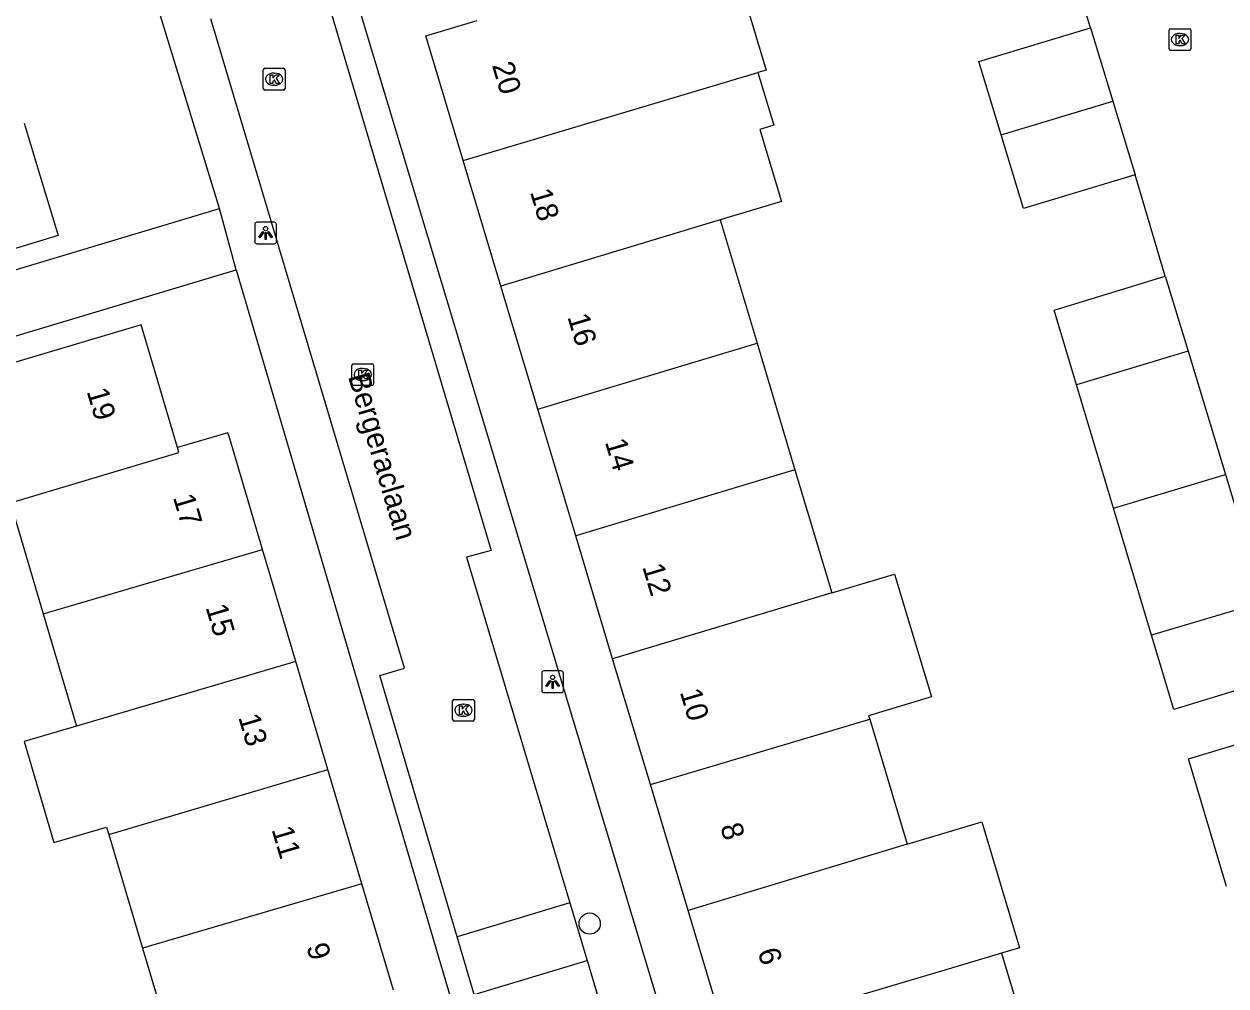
# Model space of a CAD drawing. Extents: x 157767 to 159171, y 387842 to 389425.
# Drawn here: x 158530.3 to 158585.7, y 388530 to 388574.3 of the extents above; entities that cross this region are included whole.
import ezdxf

# ---------------------------------------------------------------- set-up
doc = ezdxf.new("R2010")
doc.units = 0
for name, color, linetype in [('IMGEO_Boom', 7, 'Continuous'), ('IMGEO_Kolk', 7, 'Continuous'), ('IMGEO_Lichtpunt', 7, 'Continuous'), ('IMGEO_Openbare_ruimte_label', 7, 'Continuous'), ('IMGEO_Pand', 7, 'Continuous'), ('IMGEO_Pand_nummerreeks', 7, 'Continuous'), ('IMGEO_Rijbaan_lokaal_open', 7, 'Continuous'), ('IMGEO_Voetpad_open', 7, 'Continuous')]:
    doc.layers.add(name, color=color, linetype=linetype)

msp = doc.modelspace()

# ---------------------------------------------------------------- linework, layer by layer
at = {"layer": 'IMGEO_Boom'}
msp.add_circle((158556.384, 388532.874), 0.489, dxfattribs=at)
at = {"layer": 'IMGEO_Kolk'}
for p, q in [((158583.077, 388573.185), (158583.077, 388574.037)), ((158583.152, 388574.111), (158584.004, 388574.111)), ((158584.078, 388574.037), (158584.078, 388573.185)), ((158583.565, 388573.891), (158583.59, 388573.891)), ((158584.004, 388573.111), (158583.152, 388573.111)), ((158583.588, 388573.331), (158583.563, 388573.331)), ((158541.427, 388572.284), (158542.279, 388572.284)), ((158541.352, 388571.358), (158541.352, 388572.21)), ((158541.84, 388572.064), (158541.865, 388572.064)), ((158542.353, 388572.21), (158542.353, 388571.358)), ((158542.279, 388571.284), (158541.427, 388571.284)), ((158541.863, 388571.504), (158541.838, 388571.504)), ((158545.431, 388557.748), (158545.431, 388558.6)), ((158545.506, 388558.674), (158546.358, 388558.674)), ((158545.919, 388558.454), (158545.944, 388558.454)), ((158546.432, 388558.6), (158546.432, 388557.748)), ((158545.942, 388557.894), (158545.917, 388557.894)), ((158546.358, 388557.674), (158545.506, 388557.674)), ((158550.072, 388542.28), (158550.072, 388543.132)), ((158550.147, 388543.206), (158550.999, 388543.206)), ((158550.56, 388542.986), (158550.585, 388542.986)), ((158551.073, 388543.132), (158551.073, 388542.28)), ((158550.583, 388542.426), (158550.558, 388542.426)), ((158550.999, 388542.206), (158550.147, 388542.206))]:
    msp.add_line(p, q, dxfattribs=at)
for points in [[(158583.077, 388573.185), (158583.077, 388574.037)], [(158583.152, 388574.111), (158584.004, 388574.111)], [(158584.078, 388574.037), (158584.078, 388573.185)], [(158583.398, 388573.811), (158583.521, 388573.811), (158583.521, 388573.66), (158583.651, 388573.811), (158583.815, 388573.811), (158583.669, 388573.66), (158583.822, 388573.411), (158583.67, 388573.411), (158583.585, 388573.575), (158583.521, 388573.508), (158583.521, 388573.411), (158583.398, 388573.411), (158583.398, 388573.811)], [(158584.004, 388573.111), (158583.152, 388573.111)], [(158541.427, 388572.284), (158542.279, 388572.284)], [(158541.352, 388571.358), (158541.352, 388572.21)], [(158541.673, 388571.984), (158541.796, 388571.984), (158541.796, 388571.833), (158541.926, 388571.984), (158542.09, 388571.984), (158541.944, 388571.833), (158542.097, 388571.584), (158541.945, 388571.584), (158541.86, 388571.748), (158541.796, 388571.681), (158541.796, 388571.584), (158541.673, 388571.584), (158541.673, 388571.984)], [(158542.353, 388572.21), (158542.353, 388571.358)], [(158542.279, 388571.284), (158541.427, 388571.284)], [(158545.431, 388557.748), (158545.431, 388558.6)], [(158545.506, 388558.674), (158546.358, 388558.674)], [(158546.432, 388558.6), (158546.432, 388557.748)], [(158545.752, 388558.374), (158545.875, 388558.374), (158545.875, 388558.223), (158546.005, 388558.374), (158546.169, 388558.374), (158546.023, 388558.223), (158546.176, 388557.974), (158546.024, 388557.974), (158545.939, 388558.138), (158545.875, 388558.071), (158545.875, 388557.974), (158545.752, 388557.974), (158545.752, 388558.374)], [(158546.358, 388557.674), (158545.506, 388557.674)], [(158550.072, 388542.28), (158550.072, 388543.132)], [(158550.147, 388543.206), (158550.999, 388543.206)], [(158550.393, 388542.906), (158550.516, 388542.906), (158550.516, 388542.755), (158550.646, 388542.906), (158550.81, 388542.906), (158550.664, 388542.755), (158550.817, 388542.506), (158550.665, 388542.506), (158550.58, 388542.67), (158550.516, 388542.603), (158550.516, 388542.506), (158550.393, 388542.506), (158550.393, 388542.906)], [(158551.073, 388543.132), (158551.073, 388542.28)], [(158550.999, 388542.206), (158550.147, 388542.206)]]:
    msp.add_lwpolyline(points, dxfattribs=at)
for centre, start, end in [((158583.154, 388574.035), 91.552, 178.448), ((158583.154, 388574.035), 91.552, 178.448), ((158584.002, 388574.035), 1.552, 88.448), ((158584.002, 388574.035), 1.552, 88.448), ((158583.154, 388573.187), 181.552, 268.448), ((158583.154, 388573.187), 181.552, 268.448), ((158584.002, 388573.187), 271.552, 358.448), ((158584.002, 388573.187), 271.552, 358.448), ((158541.429, 388572.208), 91.552, 178.448), ((158541.429, 388572.208), 91.552, 178.448), ((158542.277, 388572.208), 1.552, 88.448), ((158542.277, 388572.208), 1.552, 88.448), ((158541.429, 388571.36), 181.552, 268.448), ((158541.429, 388571.36), 181.552, 268.448), ((158542.277, 388571.36), 271.552, 358.448), ((158542.277, 388571.36), 271.552, 358.448), ((158545.508, 388558.598), 91.552, 178.448), ((158545.508, 388558.598), 91.552, 178.448), ((158546.356, 388558.598), 1.552, 88.448), ((158546.356, 388558.598), 1.552, 88.448), ((158545.508, 388557.75), 181.552, 268.448), ((158545.508, 388557.75), 181.552, 268.448), ((158546.356, 388557.75), 271.552, 358.448), ((158546.356, 388557.75), 271.552, 358.448), ((158550.149, 388543.13), 91.552, 178.448), ((158550.149, 388543.13), 91.552, 178.448), ((158550.997, 388543.13), 1.552, 88.448), ((158550.997, 388543.13), 1.552, 88.448), ((158550.149, 388542.282), 181.552, 268.448), ((158550.149, 388542.282), 181.552, 268.448), ((158550.997, 388542.282), 271.552, 358.448), ((158550.997, 388542.282), 271.552, 358.448)]:
    msp.add_arc(centre, 0.0765, start, end, dxfattribs=at)
for centre, major_axis, ratio, start_param, end_param in [((158583.564, 388573.611), (-0.387, 0.002), 0.722429, 4.712389, 7.853982), ((158583.589, 388573.611), (-0.39, 0.002), 0.717154, 1.570796, 4.712389), ((158541.839, 388571.784), (-0.387, 0.002), 0.722429, 4.712389, 7.853982), ((158541.864, 388571.784), (-0.39, 0.002), 0.717154, 1.570796, 4.712389), ((158545.918, 388558.174), (-0.387, 0.002), 0.722429, 4.712389, 7.853982), ((158545.943, 388558.174), (-0.39, 0.002), 0.717154, 1.570796, 4.712389), ((158550.559, 388542.706), (-0.387, 0.002), 0.722429, 4.712389, 7.853982), ((158550.584, 388542.706), (-0.39, 0.002), 0.717154, 1.570796, 4.712389)]:
    msp.add_ellipse(centre, major_axis=major_axis, ratio=ratio, start_param=start_param, end_param=end_param, dxfattribs=at)
at = {"layer": 'IMGEO_Lichtpunt'}
for p, q in [((158540.959, 388565.1), (158540.959, 388564.293)), ((158540.959, 388565.1), (158540.959, 388564.293)), ((158541.861, 388565.195), (158541.053, 388565.195)), ((158541.861, 388565.195), (158541.053, 388565.195)), ((158541.955, 388564.293), (158541.955, 388565.1)), ((158541.955, 388564.293), (158541.955, 388565.1)), ((158541.053, 388564.199), (158541.861, 388564.199)), ((158541.053, 388564.199), (158541.861, 388564.199)), ((158554.181, 388544.418), (158554.181, 388543.611)), ((158554.181, 388544.418), (158554.181, 388543.611)), ((158555.083, 388544.513), (158554.275, 388544.513)), ((158555.083, 388544.513), (158554.275, 388544.513)), ((158555.177, 388543.611), (158555.177, 388544.418)), ((158555.177, 388543.611), (158555.177, 388544.418)), ((158554.275, 388543.517), (158555.083, 388543.517)), ((158554.275, 388543.517), (158555.083, 388543.517))]:
    msp.add_line(p, q, dxfattribs=at)
for points in [[(158541.333, 388564.764), (158541.372, 388564.736), (158541.184, 388564.474), (158541.146, 388564.501), (158541.333, 388564.764)], [(158541.435, 388564.716), (158541.482, 388564.716), (158541.482, 388564.394), (158541.435, 388564.394), (158541.435, 388564.716)], [(158541.545, 388564.736), (158541.583, 388564.763), (158541.77, 388564.501), (158541.731, 388564.473), (158541.545, 388564.736)], [(158554.555, 388544.082), (158554.594, 388544.054), (158554.406, 388543.792), (158554.368, 388543.819), (158554.555, 388544.082)], [(158554.657, 388544.034), (158554.704, 388544.034), (158554.704, 388543.712), (158554.657, 388543.712), (158554.657, 388544.034)], [(158554.767, 388544.054), (158554.805, 388544.081), (158554.992, 388543.819), (158554.953, 388543.791), (158554.767, 388544.054)]]:
    msp.add_lwpolyline(points, dxfattribs=at)
for centre in [(158541.458, 388564.898), (158554.68, 388544.216)]:
    msp.add_circle(centre, 0.0994, dxfattribs=at)
for centre, start, end in [((158541.053, 388565.1), 90, 180), ((158541.053, 388565.1), 90, 180), ((158541.861, 388565.1), 0, 90), ((158541.861, 388565.1), 0, 90), ((158541.053, 388564.293), 180, 270), ((158541.053, 388564.293), 180, 270), ((158541.861, 388564.293), 270, 0), ((158541.861, 388564.293), 270, 360), ((158554.275, 388544.418), 90, 180), ((158554.275, 388544.418), 90, 180), ((158555.083, 388544.418), 0, 90), ((158555.083, 388544.418), 0, 90), ((158554.275, 388543.611), 180, 270), ((158554.275, 388543.611), 180, 270), ((158555.083, 388543.611), 270, 0), ((158555.083, 388543.611), 270, 360)]:
    msp.add_arc(centre, 0.0946, start, end, dxfattribs=at)
at = {"layer": 'IMGEO_Pand'}
for points in [[(158562.78, 388577.976), (158564.508, 388572.205), (158564.134, 388572.093)], [(158550.562, 388568.043), (158548.842, 388573.784), (158551.204, 388574.494)], [(158575.336, 388569.219), (158574.312, 388572.601), (158579.454, 388574.157)], [(158579.454, 388574.157), (158580.478, 388570.773)], [(158550.562, 388568.043), (158564.134, 388572.093)], [(158564.134, 388572.093), (158564.863, 388569.659), (158564.221, 388569.467), (158565.214, 388566.15), (158562.389, 388565.304)], [(158575.336, 388569.219), (158580.478, 388570.773)], [(158580.478, 388570.773), (158581.506, 388567.378)], [(158530.329, 388569.759), (158531.058, 388567.355), (158531.9, 388564.58), (158521.836, 388561.527), (158520.257, 388566.734)], [(158581.506, 388567.378), (158576.364, 388565.822), (158575.336, 388569.219)], [(158552.297, 388562.253), (158550.562, 388568.043)], [(158562.389, 388565.304), (158552.297, 388562.253)], [(158562.389, 388565.304), (158564.093, 388559.613)], [(158578.811, 388557.695), (158577.781, 388561.135), (158582.901, 388562.702)], [(158582.901, 388562.702), (158583.947, 388559.245)], [(158553.997, 388556.575), (158552.297, 388562.253)], [(158537.399, 388554.806), (158535.722, 388560.46), (158525.693, 388557.485), (158525.438, 388558.348), (158521.316, 388557.126), (158522.737, 388552.333), (158523.324, 388550.351), (158523.384, 388550.149), (158529.765, 388552.044)], [(158553.997, 388556.575), (158564.093, 388559.613)], [(158564.093, 388559.613), (158565.84, 388553.782)], [(158583.947, 388559.245), (158578.811, 388557.695)], [(158583.947, 388559.245), (158585.667, 388553.563)], [(158580.512, 388552.014), (158578.811, 388557.695)], [(158555.747, 388550.736), (158553.997, 388556.575)], [(158541.319, 388550.112), (158539.787, 388555.277), (158539.722, 388555.495), (158537.399, 388554.806)], [(158529.765, 388552.044), (158529.701, 388552.259), (158537.465, 388554.582), (158537.399, 388554.806)], [(158565.84, 388553.782), (158555.747, 388550.736)], [(158565.84, 388553.782), (158567.538, 388548.113)], [(158580.512, 388552.014), (158585.667, 388553.563)], [(158585.667, 388553.563), (158587.44, 388547.705)], [(158529.765, 388552.044), (158531.218, 388547.148)], [(158582.265, 388546.161), (158580.512, 388552.014)], [(158557.442, 388545.078), (158555.747, 388550.736)], [(158531.218, 388547.148), (158541.319, 388550.112)], [(158542.851, 388544.951), (158541.319, 388550.112)], [(158567.538, 388548.113), (158570.426, 388548.981), (158572.123, 388543.318), (158569.234, 388542.452), (158569.283, 388542.288)], [(158567.538, 388548.113), (158557.442, 388545.078)], [(158587.44, 388547.705), (158582.265, 388546.161)], [(158531.218, 388547.148), (158532.753, 388541.974)], [(158588.464, 388544.32), (158583.288, 388542.743), (158582.265, 388546.161)], [(158542.851, 388544.951), (158532.753, 388541.974)], [(158544.325, 388539.981), (158542.851, 388544.951)], [(158559.18, 388539.275), (158557.442, 388545.078)], [(158532.753, 388541.974), (158530.331, 388541.26), (158531.704, 388536.604), (158534.134, 388537.32), (158534.235, 388536.978)], [(158559.18, 388539.275), (158569.283, 388542.288)], [(158569.283, 388542.288), (158571.008, 388536.531)], [(158585.721, 388534.58), (158583.97, 388540.459), (158589.151, 388542.029)], [(158534.235, 388536.978), (158544.325, 388539.981)], [(158545.889, 388534.71), (158544.325, 388539.981)], [(158560.918, 388533.474), (158559.18, 388539.275)], [(158571.008, 388536.531), (158574.449, 388537.562), (158576.188, 388531.758), (158575.36, 388531.51)], [(158534.235, 388536.978), (158535.791, 388531.735)], [(158571.008, 388536.531), (158560.918, 388533.474)], [(158545.889, 388534.71), (158535.791, 388531.735)], [(158547.343, 388529.812), (158545.889, 388534.71)], [(158562.64, 388527.726), (158560.918, 388533.474)], [(158535.791, 388531.735), (158537.255, 388526.801)], [(158575.36, 388531.51), (158572.747, 388530.727), (158562.64, 388527.726)], [(158575.36, 388531.51), (158576.957, 388526.181), (158576.666, 388526.094), (158576.734, 388525.867)]]:
    msp.add_lwpolyline(points, dxfattribs=at)
at = {"layer": 'IMGEO_Rijbaan_lokaal_open'}
for points in [[(158579.454, 388574.157), (158578.076, 388578.745)], [(158542.868, 388576.267), (158543.962, 388576.615), (158551.847, 388550.058), (158550.704, 388549.761), (158555.474, 388533.822)], [(158550.283, 388532.269), (158546.726, 388544.307), (158547.849, 388544.645), (158538.939, 388574.572)], [(158582.901, 388562.702), (158581.506, 388567.378)], [(158555.474, 388533.822), (158550.283, 388532.269)], [(158555.474, 388533.822), (158556.268, 388531.169)], [(158551.068, 388529.613), (158550.283, 388532.269)], [(158551.068, 388529.613), (158556.268, 388531.169)], [(158556.268, 388531.169), (158558.04, 388525.249), (158559.172, 388525.608), (158562.693, 388513.968)]]:
    msp.add_lwpolyline(points, dxfattribs=at)
at = {"layer": 'IMGEO_Voetpad_open'}
for points in [[(158539.336, 388565.822), (158531.011, 388593.022)], [(158543.919, 388581.171), (158563.948, 388514.555)], [(158511.356, 388557.426), (158539.336, 388565.822)], [(158540.094, 388562.995), (158539.336, 388565.822)], [(158508.361, 388553.203), (158508.379, 388553.494), (158512.151, 388554.624), (158521.25, 388557.35), (158540.094, 388562.995)], [(158540.094, 388562.995), (158555.559, 388510.466), (158542.312, 388500.002), (158528.703, 388489.192)]]:
    msp.add_lwpolyline(points, dxfattribs=at)

# ---------------------------------------------------------------- texts
at = {"layer": 'IMGEO_Openbare_ruimte_label'}
msp.add_text('Bergeraclaan', height=1, rotation=286.4413, dxfattribs=at).set_placement((158545.245, 388558.09))
at = {"layer": 'IMGEO_Pand_nummerreeks'}
for s, rotation, p in [('20', 286.6786, (158551.879, 388572.426)), ('18', 286.6763, (158553.629, 388566.588)), ('16', 286.6763, (158555.353, 388560.831)), ('19', 286.5182, (158533.207, 388557.405)), ('14', 286.6763, (158557.079, 388555.071)), ('17', 286.5296, (158537.184, 388552.516)), ('12', 286.6763, (158558.803, 388549.315)), ('15', 286.5271, (158538.687, 388547.451)), ('10', 286.6786, (158560.53, 388543.55)), ('13', 286.5296, (158540.19, 388542.386)), ('8', 286.6763, (158562.388, 388537.348)), ('11', 286.5271, (158541.726, 388537.211)), ('9', 286.5271, (158543.327, 388531.815)), ('6', 286.6786, (158564.112, 388531.593))]:
    msp.add_text(s, height=1, rotation=rotation, dxfattribs=at).set_placement(p)

doc.saveas('drawing.dxf')
